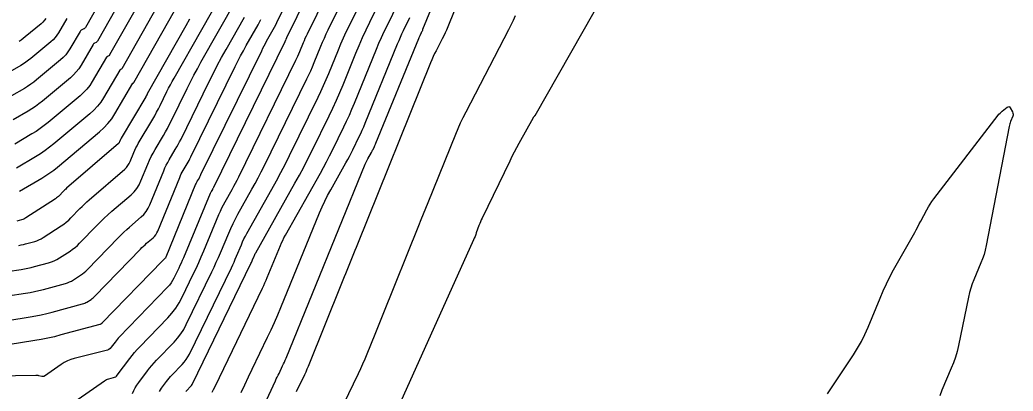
# Model space of a CAD drawing. Extents: x 658976 to 668726, y 639543 to 647196.
# Drawn here: x 661983.5 to 662110.3, y 642373.8 to 642421.2 of the extents above; entities that cross this region are included whole.
import ezdxf

# ---------------------------------------------------------------- set-up
doc = ezdxf.new("R2010")
doc.units = 0
doc.layers.add('Ex_Major Contours', color=7, linetype='Continuous')
doc.layers.add('Ex_Minor Contours', color=7, linetype='Continuous')

msp = doc.modelspace()

# ---------------------------------------------------------------- linework, layer by layer
at = {"layer": 'Ex_Major Contours'}
for points in [[(662023.79, 642436.17), (662016.26, 642420.79), (662016.11, 642420.49), (662015.95, 642420.19), (662015.79, 642419.89), (662015.63, 642419.59), (662014.95, 642418.4), (662014.79, 642418.1), (662014.63, 642417.8), (662014.47, 642417.5), (662014.32, 642417.2), (662006.57, 642401.37), (662006.52, 642401.27), (662006.47, 642401.18), (662006.42, 642401.08), (662006.36, 642400.98), (662006.13, 642400.6), (662006.08, 642400.5), (662006.03, 642400.4), (662005.98, 642400.3), (662005.93, 642400.2), (662002.12, 642390.85), (662002.1, 642390.8), (662002.07, 642390.76), (662002.04, 642390.73), (662002, 642390.69), (662001.85, 642390.56), (662001.81, 642390.53), (662001.78, 642390.49), (662001.74, 642390.46), (662001.71, 642390.42), (661994.01, 642382.48), (661993.99, 642382.46), (661993.97, 642382.43), (661993.94, 642382.41), (661993.91, 642382.4), (661993.81, 642382.32), (661993.78, 642382.31), (661993.75, 642382.29), (661993.72, 642382.28), (661993.69, 642382.27), (661988.74, 642380.93), (661987.91, 642380.71), (661987.08, 642380.52), (661986.23, 642380.35), (661985.39, 642380.21), (661981.99, 642379.68)], [(661996.89, 642429.12), (661991.85, 642420.2), (661991.81, 642420.14), (661991.76, 642420.09), (661991.71, 642420.05), (661991.65, 642420.01), (661991.38, 642419.89), (661991.32, 642419.85), (661991.27, 642419.81), (661991.22, 642419.76), (661991.18, 642419.7), (661989.86, 642417.46), (661989.61, 642417.08), (661989.34, 642416.72), (661989.03, 642416.39), (661988.69, 642416.09), (661985.63, 642413.53), (661985.26, 642413.23), (661984.88, 642412.95), (661984.48, 642412.68), (661984.08, 642412.43), (661982.43, 642411.46)], [(662004.69, 642373.71), (662004.74, 642373.77), (662004.79, 642373.83), (662004.85, 642373.89), (662005.25, 642374.3), (662005.33, 642374.39), (662005.4, 642374.49), (662005.47, 642374.59), (662005.52, 642374.7), (662012.98, 642390.06), (662013.04, 642390.17), (662013.09, 642390.29), (662013.14, 642390.4), (662013.19, 642390.52), (662013.38, 642390.98), (662013.43, 642391.1), (662013.49, 642391.21), (662013.54, 642391.33), (662013.6, 642391.44), (662018.59, 642400.3), (662019.17, 642401.34), (662019.73, 642402.38), (662020.27, 642403.43), (662020.8, 642404.49), (662022.97, 642408.93), (662023.44, 642409.91), (662023.89, 642410.9), (662024.33, 642411.89), (662024.75, 642412.89), (662026.39, 642416.91), (662026.81, 642417.91), (662027.24, 642418.91), (662027.69, 642419.9), (662028.16, 642420.87), (662030.41, 642425.47)], [(662005.15, 642421.25), (662004.68, 642420.43), (661999.75, 642411.73), (661999.73, 642411.7), (661999.72, 642411.66), (661999.7, 642411.63), (661999.68, 642411.6), (661999.62, 642411.47), (661999.6, 642411.44), (661999.59, 642411.41), (661999.57, 642411.37), (661999.55, 642411.34), (661996.42, 642406.05), (661996.39, 642406), (661996.36, 642405.94), (661996.33, 642405.88), (661996.31, 642405.82), (661996.21, 642405.58), (661996.18, 642405.52), (661996.15, 642405.46), (661996.11, 642405.42), (661996.06, 642405.37), (661989.46, 642399.67), (661989.34, 642399.56), (661989.22, 642399.45), (661989.1, 642399.33), (661988.99, 642399.22), (661988.53, 642398.75), (661988.42, 642398.63), (661988.29, 642398.53), (661988.17, 642398.43), (661988.03, 642398.33), (661984.27, 642395.89), (661984.13, 642395.81), (661983.99, 642395.74), (661983.85, 642395.69), (661983.7, 642395.64), (661983.1, 642395.48)]]:
    msp.add_lwpolyline(points, dxfattribs=at)
at = {"layer": 'Ex_Minor Contours'}
for points in [[(662026.66, 642437.53), (662017.54, 642418.9), (662017.52, 642418.86), (662017.5, 642418.81), (662017.48, 642418.77), (662017.46, 642418.72), (662017.38, 642418.54), (662017.37, 642418.5), (662017.35, 642418.45), (662017.33, 642418.41), (662017.3, 642418.36), (662008.19, 642399.75), (662008.16, 642399.68), (662008.13, 642399.62), (662008.09, 642399.56), (662008.06, 642399.5), (662007.92, 642399.26), (662007.89, 642399.2), (662007.86, 642399.14), (662007.83, 642399.08), (662007.8, 642399.01), (662004.36, 642390.77), (662004.22, 642390.44), (662004.08, 642390.12), (662003.93, 642389.8), (662003.78, 642389.48), (662003.16, 642388.2), (662002.99, 642387.89), (662002.8, 642387.59), (662002.59, 642387.31), (662002.35, 642387.05), (661996.18, 642380.66), (661996.04, 642380.51), (661995.9, 642380.35), (661995.77, 642380.19), (661995.64, 642380.03), (661995.14, 642379.36), (661995.01, 642379.21), (661994.86, 642379.09), (661994.68, 642378.99), (661994.49, 642378.93), (661990.42, 642377.92), (661989.98, 642377.79), (661989.55, 642377.62), (661989.15, 642377.41), (661988.76, 642377.16), (661986.65, 642375.69), (661986.57, 642375.64), (661986.48, 642375.61), (661986.4, 642375.61), (661986.3, 642375.62), (661985.92, 642375.72), (661985.83, 642375.74), (661985.73, 642375.75), (661985.64, 642375.76), (661985.54, 642375.76), (661980.31, 642375.69)], [(661984.1, 642367.95), (661994.28, 642375.08), (661994.41, 642375.16), (661994.55, 642375.23), (661994.69, 642375.29), (661994.84, 642375.33), (661995.44, 642375.48), (661995.59, 642375.53), (661995.72, 642375.6), (661995.83, 642375.69), (661995.93, 642375.8), (661997.51, 642377.93), (661997.81, 642378.32), (661998.13, 642378.7), (661998.45, 642379.07), (661998.79, 642379.43), (662002.36, 642383.12), (662002.9, 642383.72), (662003.38, 642384.36), (662003.82, 642385.04), (662004.2, 642385.76), (662005.63, 642388.69), (662005.98, 642389.43), (662006.32, 642390.17), (662006.65, 642390.91), (662006.97, 642391.66), (662008.91, 642396.33), (662009.09, 642396.74), (662009.29, 642397.15), (662009.49, 642397.55), (662009.7, 642397.95), (662010.59, 642399.52), (662010.81, 642399.92), (662011.02, 642400.31), (662011.23, 642400.71), (662011.43, 642401.12), (662018.72, 642416.01), (662018.85, 642416.28), (662018.98, 642416.56), (662019.11, 642416.84), (662019.23, 642417.13), (662019.69, 642418.27), (662019.81, 642418.55), (662019.93, 642418.84), (662020.06, 642419.12), (662020.19, 642419.39), (662027.6, 642434.51)], [(661997.86, 642373.44), (661998.03, 642373.82), (661998.23, 642374.18), (661998.44, 642374.54), (661998.68, 642374.88), (661999.78, 642376.35), (662000.05, 642376.71), (662000.34, 642377.05), (662000.63, 642377.39), (662000.93, 642377.71), (662003.18, 642380.03), (662003.63, 642380.54), (662004.04, 642381.08), (662004.41, 642381.65), (662004.73, 642382.26), (662008, 642388.99), (662008.29, 642389.59), (662008.57, 642390.21), (662008.84, 642390.82), (662009.11, 642391.44), (662010.15, 642393.93), (662010.42, 642394.55), (662010.7, 642395.16), (662011.01, 642395.76), (662011.33, 642396.35), (662013.12, 642399.54), (662013.53, 642400.27), (662013.92, 642401), (662014.3, 642401.75), (662014.68, 642402.49), (662020.14, 642413.65), (662020.38, 642414.16), (662020.62, 642414.67), (662020.85, 642415.19), (662021.07, 642415.72), (662021.92, 642417.82), (662022.14, 642418.34), (662022.37, 642418.86), (662022.61, 642419.38), (662022.85, 642419.89), (662028.54, 642431.5)], [(662042.55, 642431.28), (662038.12, 642420.27), (662037.95, 642419.88), (662037.78, 642419.5), (662037.6, 642419.12), (662037.41, 642418.74), (662036.63, 642417.24), (662036.44, 642416.86), (662036.26, 642416.48), (662036.08, 642416.09), (662035.92, 642415.7), (662026.58, 642392.53), (662026.41, 642392.11), (662026.24, 642391.7), (662026.07, 642391.28), (662025.9, 642390.86), (662025.23, 642389.18), (662025.06, 642388.76), (662024.89, 642388.34), (662024.72, 642387.93), (662024.55, 642387.51), (662020.28, 642376.92), (662020.13, 642376.56), (662019.98, 642376.19), (662019.81, 642375.83), (662019.64, 642375.47), (662018.95, 642374.05), (662018.78, 642373.69)], [(661999.37, 642429.01), (661993.4, 642418.45), (661993.37, 642418.4), (661993.33, 642418.36), (661993.29, 642418.32), (661993.24, 642418.3), (661993.03, 642418.2), (661992.98, 642418.17), (661992.94, 642418.14), (661992.9, 642418.1), (661992.86, 642418.05), (661991.3, 642415.39), (661991.01, 642414.94), (661990.69, 642414.53), (661990.33, 642414.14), (661989.94, 642413.78), (661986.37, 642410.8), (661985.93, 642410.45), (661985.49, 642410.13), (661985.03, 642409.81), (661984.55, 642409.52), (661982.63, 642408.39)], [(662010.15, 642362.25), (662016.11, 642375.06), (662016.22, 642375.31), (662016.33, 642375.55), (662016.45, 642375.79), (662016.57, 642376.03), (662017.03, 642376.99), (662017.15, 642377.24), (662017.26, 642377.48), (662017.36, 642377.72), (662017.47, 642377.97), (662027.59, 642402.74), (662027.66, 642402.92), (662027.74, 642403.09), (662027.83, 642403.26), (662027.92, 642403.43), (662028.37, 642404.23), (662028.42, 642404.33), (662028.47, 642404.42), (662028.52, 642404.52), (662028.57, 642404.62), (662028.77, 642405.01), (662028.81, 642405.11), (662028.86, 642405.21), (662028.9, 642405.31), (662028.95, 642405.41), (662034.41, 642418.81), (662034.45, 642418.91), (662034.5, 642419.01), (662034.54, 642419.1), (662034.59, 642419.2), (662034.78, 642419.58), (662034.82, 642419.68), (662034.87, 642419.78), (662034.91, 642419.87), (662034.95, 642419.97), (662039.1, 642430.13)], [(662001.85, 642428.9), (661994.95, 642416.69), (661994.93, 642416.66), (661994.9, 642416.63), (661994.87, 642416.6), (661994.83, 642416.58), (661994.67, 642416.51), (661994.64, 642416.49), (661994.6, 642416.46), (661994.58, 642416.43), (661994.55, 642416.4), (661992.74, 642413.32), (661992.41, 642412.81), (661992.04, 642412.33), (661991.63, 642411.89), (661991.18, 642411.48), (661987.1, 642408.07), (661986.61, 642407.68), (661986.09, 642407.3), (661985.57, 642406.94), (661985.03, 642406.61), (661982.83, 642405.32)], [(662004.33, 642428.79), (661996.5, 642414.94), (661996.49, 642414.91), (661996.47, 642414.89), (661996.45, 642414.88), (661996.42, 642414.86), (661996.32, 642414.82), (661996.29, 642414.8), (661996.27, 642414.79), (661996.25, 642414.77), (661996.24, 642414.74), (661994.18, 642411.24), (661993.81, 642410.67), (661993.39, 642410.14), (661992.93, 642409.64), (661992.43, 642409.18), (661987.84, 642405.35), (661987.28, 642404.9), (661986.7, 642404.48), (661986.11, 642404.08), (661985.5, 642403.7), (661983.04, 642402.24)], [(661983.43, 642399.29), (661986.3, 642400.98), (661986.82, 642401.3), (661987.32, 642401.64), (661987.81, 642402), (661988.29, 642402.38), (661993.67, 642406.88), (661994.23, 642407.39), (661994.74, 642407.94), (661995.21, 642408.53), (661995.62, 642409.17), (661997.93, 642413.09), (661997.93, 642413.1), (661997.94, 642413.11), (661997.95, 642413.12), (661997.96, 642413.12), (661998.01, 642413.15), (661998.02, 642413.15), (661998.04, 642413.16), (661998.04, 642413.17), (661998.05, 642413.18), (662006.81, 642428.69)], [(662001.3, 642373.72), (662001.43, 642373.94), (662001.58, 642374.16), (662002.21, 642375), (662002.37, 642375.21), (662002.54, 642375.41), (662002.71, 642375.61), (662002.89, 642375.8), (662004.21, 642377.17), (662004.48, 642377.47), (662004.72, 642377.79), (662004.94, 642378.12), (662005.13, 642378.48), (662010.49, 642389.52), (662010.66, 642389.88), (662010.83, 642390.25), (662010.99, 642390.61), (662011.15, 642390.98), (662011.77, 642392.46), (662011.93, 642392.82), (662012.1, 642393.19), (662012.28, 642393.54), (662012.47, 642393.89), (662015.66, 642399.56), (662016.24, 642400.62), (662016.82, 642401.7), (662017.38, 642402.78), (662017.92, 642403.86), (662021.56, 642411.29), (662021.91, 642412.04), (662022.26, 642412.79), (662022.59, 642413.54), (662022.91, 642414.31), (662024.16, 642417.37), (662024.47, 642418.13), (662024.81, 642418.88), (662025.15, 642419.64), (662025.51, 642420.38), (662029.47, 642428.48)], [(661983.37, 642392.37), (661983.66, 642392.43), (661983.94, 642392.49), (661984.23, 642392.57), (661985.38, 642392.88), (661985.66, 642392.97), (661985.93, 642393.08), (661986.2, 642393.21), (661986.45, 642393.36), (661988.75, 642394.85), (661989.09, 642395.08), (661989.41, 642395.33), (661989.72, 642395.6), (661990.01, 642395.89), (661991.16, 642397.07), (661991.44, 642397.36), (661991.74, 642397.65), (661992.04, 642397.93), (661992.35, 642398.2), (661996.87, 642402.11), (661997.09, 642402.32), (661997.28, 642402.56), (661997.45, 642402.82), (661997.58, 642403.1), (661998.05, 642404.25), (661998.18, 642404.54), (661998.31, 642404.82), (661998.45, 642405.1), (661998.61, 642405.37), (662000.46, 642408.51), (662000.71, 642408.94), (662000.95, 642409.37), (662001.18, 642409.8), (662001.4, 642410.24), (662002.26, 642412.01), (662002.48, 642412.45), (662002.71, 642412.89), (662002.94, 642413.32), (662003.18, 642413.75), (662010.23, 642426.19)], [(661981.93, 642389.02), (661983.65, 642389.29), (661984.08, 642389.37), (661984.51, 642389.45), (661984.94, 642389.55), (661985.36, 642389.66), (661987.14, 642390.14), (661987.51, 642390.26), (661987.88, 642390.41), (661988.23, 642390.58), (661988.57, 642390.78), (661989.9, 642391.65), (661990.23, 642391.87), (661990.54, 642392.11), (661990.84, 642392.37), (661991.12, 642392.65), (661993.32, 642394.92), (661993.79, 642395.39), (661994.26, 642395.85), (661994.74, 642396.29), (661995.24, 642396.73), (661997.68, 642398.84), (661998.08, 642399.23), (661998.42, 642399.65), (661998.71, 642400.11), (661998.95, 642400.61), (661999.83, 642402.76), (662000.03, 642403.24), (662000.26, 642403.71), (662000.5, 642404.17), (662000.75, 642404.62), (662001.81, 642406.42), (662002.07, 642406.87), (662002.32, 642407.32), (662002.57, 642407.78), (662002.8, 642408.25), (662004.84, 642412.42), (662005.27, 642413.27), (662005.7, 642414.11), (662006.15, 642414.94), (662006.61, 642415.77), (662011.09, 642423.68)], [(662008.04, 642373.61), (662008.22, 642373.98), (662008.4, 642374.36), (662014.48, 642386.92), (662014.63, 642387.25), (662014.78, 642387.58), (662014.93, 642387.92), (662015.07, 642388.26), (662016.74, 642392.34), (662016.88, 642392.68), (662017.04, 642393.01), (662017.2, 642393.34), (662017.38, 642393.66), (662021.85, 642401.61), (662022.25, 642402.33), (662022.64, 642403.06), (662023.02, 642403.8), (662023.39, 642404.54), (662024.85, 642407.51), (662025.2, 642408.25), (662025.55, 642409), (662025.88, 642409.76), (662026.2, 642410.52), (662029.01, 642417.43), (662029.33, 642418.19), (662029.66, 642418.94), (662030.01, 642419.69), (662030.36, 642420.43), (662031.81, 642423.39)], [(661981.95, 642385.91), (661984.23, 642386.26), (661984.8, 642386.36), (661985.37, 642386.47), (661985.93, 642386.6), (661986.49, 642386.75), (661989.32, 642387.52), (661989.58, 642387.6), (661989.83, 642387.7), (661990.08, 642387.82), (661990.32, 642387.96), (661991.24, 642388.56), (661991.47, 642388.72), (661991.68, 642388.89), (661991.89, 642389.07), (661992.09, 642389.26), (661996.07, 642393.37), (661996.42, 642393.72), (661996.77, 642394.06), (661997.13, 642394.39), (661997.49, 642394.72), (661998.97, 642396), (661999.32, 642396.33), (661999.62, 642396.7), (661999.87, 642397.11), (662000.08, 642397.54), (662001.86, 642401.91), (662002.01, 642402.26), (662002.18, 642402.61), (662002.36, 642402.95), (662002.55, 642403.28), (662003.33, 642404.6), (662003.52, 642404.94), (662003.71, 642405.27), (662003.88, 642405.61), (662004.06, 642405.96), (662007.62, 642413.23), (662008.15, 642414.29), (662008.69, 642415.33), (662009.25, 642416.37), (662009.82, 642417.41), (662012.15, 642421.52)], [(661989.49, 642421.36), (661988.42, 642419.54), (661988.21, 642419.22), (661987.98, 642418.92), (661987.73, 642418.64), (661987.45, 642418.39), (661984.9, 642416.26), (661984.59, 642416.01), (661984.27, 642415.78), (661983.94, 642415.55), (661983.6, 642415.34), (661982.23, 642414.54)], [(661986.81, 642421.35), (661986.63, 642421.12), (661986.43, 642420.9), (661986.2, 642420.69), (661984.16, 642418.99), (661983.91, 642418.79), (661983.66, 642418.6), (661983.39, 642418.42)], [(662011.72, 642373.58), (662012.19, 642374.58), (662012.67, 642375.57), (662013.15, 642376.57), (662015.12, 642380.64), (662015.57, 642381.59), (662016, 642382.54), (662016.42, 642383.5), (662016.82, 642384.46), (662021.76, 642396.55), (662022.08, 642397.3), (662022.42, 642398.03), (662022.78, 642398.76), (662023.17, 642399.48), (662025.11, 642402.92), (662025.34, 642403.33), (662025.56, 642403.74), (662025.77, 642404.16), (662025.98, 642404.58), (662026.81, 642406.26), (662027.01, 642406.68), (662027.2, 642407.11), (662027.39, 642407.53), (662027.57, 642407.97), (662031.71, 642418.12), (662031.89, 642418.55), (662032.08, 642418.97), (662032.27, 642419.4), (662032.48, 642419.82), (662033.29, 642421.49)], [(662046.72, 642421.7), (662046.45, 642421.09), (662046.17, 642420.49), (662045.87, 642419.9), (662040.4, 642409.38), (662040.04, 642408.68), (662039.7, 642407.97), (662039.38, 642407.25), (662039.08, 642406.53), (662035.56, 642397.79), (662035.27, 642397.07), (662034.97, 642396.34), (662034.68, 642395.62), (662034.39, 642394.89), (662029.81, 642383.53), (662029.55, 642382.89), (662029.3, 642382.26), (662029.05, 642381.63), (662028.79, 642381), (662027.77, 642378.47), (662027.51, 642377.84), (662027.24, 642377.22), (662026.96, 642376.6), (662026.67, 642375.98), (662022.28, 642366.92)], [(662056.75, 642422.16), (662049.21, 642408.93), (662049.2, 642408.9), (662049.18, 642408.88), (662049.16, 642408.86), (662049.14, 642408.84), (662049.06, 642408.76), (662049.04, 642408.73), (662049.03, 642408.71), (662049.01, 642408.69), (662049, 642408.66), (662047.18, 642405.4), (662046.88, 642404.84), (662046.59, 642404.28), (662046.3, 642403.72), (662046.02, 642403.15), (662042.49, 642395.84), (662042.38, 642395.62), (662042.28, 642395.39), (662042.19, 642395.16), (662042.1, 642394.93), (662041.76, 642393.99), (662041.68, 642393.76), (662041.59, 642393.53), (662041.49, 642393.3), (662041.39, 642393.07), (662031.66, 642371.4)], [(661981.97, 642382.8), (661984.81, 642383.24), (661985.52, 642383.36), (661986.22, 642383.5), (661986.92, 642383.66), (661987.62, 642383.84), (661991.5, 642384.89), (661991.65, 642384.94), (661991.79, 642385), (661991.93, 642385.07), (661992.06, 642385.14), (661992.58, 642385.48), (661992.7, 642385.57), (661992.83, 642385.66), (661992.94, 642385.76), (661993.05, 642385.87), (661998.89, 642391.9), (661999.08, 642392.09), (661999.27, 642392.28), (661999.47, 642392.46), (661999.67, 642392.64), (662000.49, 642393.34), (662000.68, 642393.53), (662000.84, 642393.73), (662000.98, 642393.96), (662001.1, 642394.2), (662003.9, 642401.05), (662004, 642401.28), (662004.1, 642401.5), (662004.22, 642401.72), (662004.34, 642401.94), (662004.84, 642402.79), (662004.97, 642403.01), (662005.09, 642403.22), (662005.2, 642403.44), (662005.31, 642403.67), (662010.97, 642415.21), (662011.31, 642415.89), (662011.66, 642416.57), (662012.02, 642417.24), (662012.39, 642417.9), (662013.89, 642420.55), (662014.26, 642421.22)], [(662086.59, 642373.4), (662089.9, 642378.39), (662090.43, 642379.24), (662090.92, 642380.11), (662091.36, 642381.01), (662091.77, 642381.93), (662093.29, 642385.64), (662093.68, 642386.57), (662094.1, 642387.48), (662094.55, 642388.37), (662095.03, 642389.25), (662097.72, 642394.02), (662097.92, 642394.38), (662098.12, 642394.74), (662098.31, 642395.11), (662098.51, 642395.47), (662099.28, 642396.92), (662099.48, 642397.28), (662099.69, 642397.63), (662099.92, 642397.97), (662100.16, 642398.3), (662108.36, 642408.99), (662108.48, 642409.14), (662108.61, 642409.27), (662108.74, 642409.4), (662108.88, 642409.52), (662109.52, 642410.02), (662109.63, 642410.09), (662109.74, 642410.1), (662109.83, 642410.05), (662109.91, 642409.94), (662110.2, 642409.41), (662110.26, 642409.28), (662110.29, 642409.14), (662110.28, 642409), (662110.24, 642408.86), (662109.97, 642408.2), (662109.9, 642408.04), (662109.85, 642407.88), (662109.81, 642407.72), (662109.77, 642407.55), (662106.85, 642392.34), (662106.72, 642391.77), (662106.57, 642391.22), (662106.39, 642390.67), (662106.18, 642390.13), (662105.28, 642387.99), (662105.07, 642387.45), (662104.88, 642386.9), (662104.72, 642386.35), (662104.59, 642385.78), (662103.29, 642379.57), (662103.12, 642378.83), (662102.91, 642378.11), (662102.66, 642377.39), (662102.38, 642376.69), (662101.19, 642373.89), (662100.92, 642373.18)]]:
    msp.add_lwpolyline(points, dxfattribs=at)

doc.saveas('drawing.dxf')
